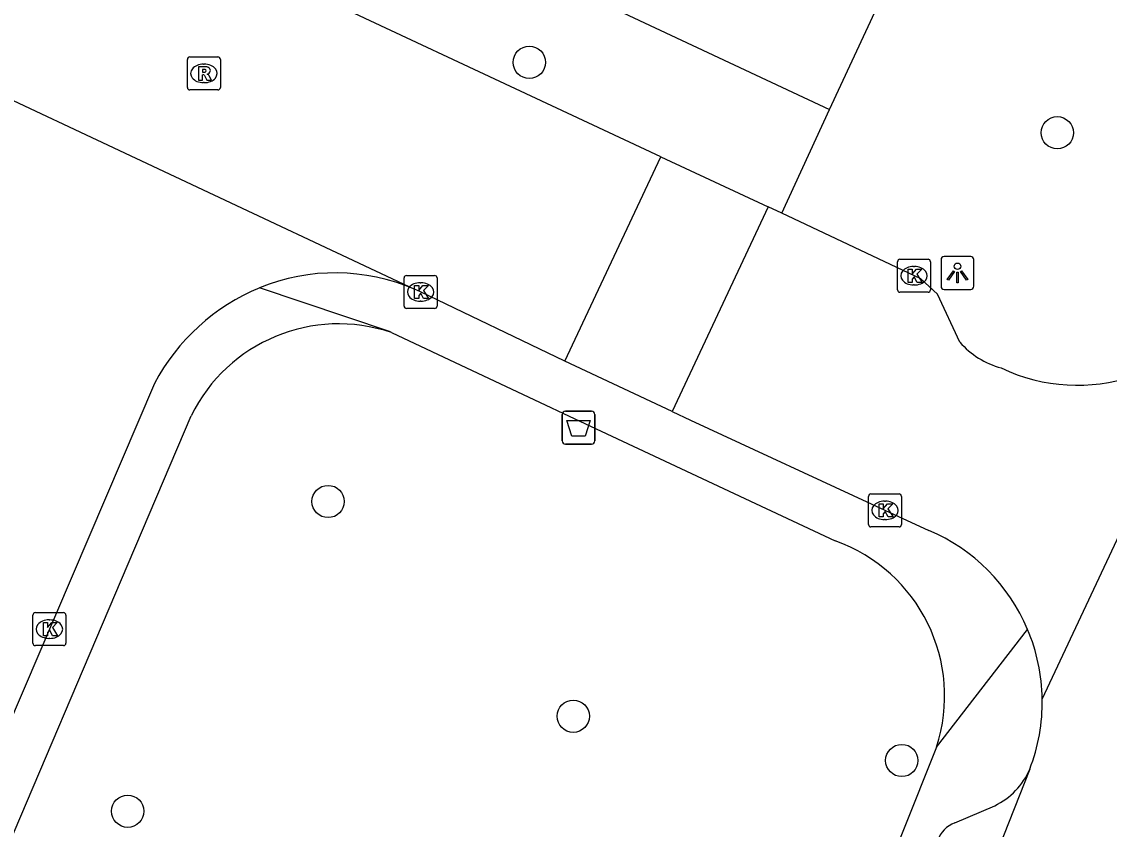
# Model space of a CAD drawing. Extents: x 159822 to 160765, y 380693 to 381634.
# Drawn here: x 160319.44 to 160352.4, y 381411.7 to 381436.17 of the extents above; entities that cross this region are included whole.
import ezdxf

# ---------------------------------------------------------------- set-up
doc = ezdxf.new("R2010")
doc.units = 0
for name, color, linetype in [('IMGEO_Afvalbak', 7, 'Continuous'), ('IMGEO_Boom', 7, 'Continuous'), ('IMGEO_Kolk', 7, 'Continuous'), ('IMGEO_Lichtpunt', 7, 'Continuous'), ('IMGEO_Rijbaan_lokaal_open', 7, 'Continuous'), ('IMGEO_Rioolput', 7, 'Continuous'), ('IMGEO_Voetpad_open', 7, 'Continuous')]:
    doc.layers.add(name, color=color, linetype=linetype)

msp = doc.modelspace()

# ---------------------------------------------------------------- linework, layer by layer
at = {"layer": 'IMGEO_Afvalbak'}
for p, q in [((160335.819, 381423.468), (160335.819, 381424.268)), ((160335.819, 381424.268), (160335.819, 381423.468)), ((160335.919, 381424.368), (160336.709, 381424.368)), ((160336.709, 381424.368), (160335.919, 381424.368)), ((160336.809, 381424.268), (160336.809, 381423.468)), ((160336.809, 381423.468), (160336.809, 381424.268)), ((160336.709, 381423.368), (160335.919, 381423.368)), ((160335.919, 381423.368), (160336.709, 381423.368))]:
    msp.add_line(p, q, dxfattribs=at)
msp.add_lwpolyline([(160335.962, 381424.082), (160336.666, 381424.082), (160336.517, 381423.612), (160336.111, 381423.612), (160335.962, 381424.082)], dxfattribs=at)
for centre, start, end in [((160335.919, 381424.268), 90, 180), ((160335.919, 381424.268), 90, 180), ((160336.709, 381424.268), 0, 90), ((160336.709, 381424.268), 360, 90), ((160335.919, 381423.468), 180, 270), ((160335.919, 381423.468), 180, 270), ((160336.709, 381423.468), 270, 0), ((160336.709, 381423.468), 270, 0)]:
    msp.add_arc(centre, 0.1, start, end, dxfattribs=at)
at = {"layer": 'IMGEO_Boom'}
for centre in [(160334.824, 381434.941), (160350.827, 381432.807), (160328.724, 381421.63), (160336.156, 381415.123), (160346.114, 381413.78), (160322.651, 381412.243)]:
    msp.add_circle(centre, 0.489, dxfattribs=at)
at = {"layer": 'IMGEO_Kolk'}
for p, q in [((160345.982, 381428.047), (160345.982, 381428.899)), ((160346.057, 381428.973), (160346.909, 381428.973)), ((160346.47, 381428.753), (160346.495, 381428.753)), ((160346.983, 381428.899), (160346.983, 381428.047)), ((160331.027, 381427.555), (160331.027, 381428.407)), ((160331.102, 381428.481), (160331.954, 381428.481)), ((160332.028, 381428.407), (160332.028, 381427.555)), ((160331.515, 381428.261), (160331.54, 381428.261)), ((160346.493, 381428.193), (160346.468, 381428.193)), ((160346.909, 381427.973), (160346.057, 381427.973)), ((160331.954, 381427.481), (160331.102, 381427.481)), ((160331.538, 381427.701), (160331.513, 381427.701)), ((160345.178, 381421.861), (160346.03, 381421.861)), ((160345.103, 381420.935), (160345.103, 381421.787)), ((160345.591, 381421.641), (160345.616, 381421.641)), ((160346.104, 381421.787), (160346.104, 381420.935)), ((160346.03, 381420.861), (160345.178, 381420.861)), ((160345.614, 381421.081), (160345.589, 381421.081)), ((160319.778, 381417.336), (160319.778, 381418.188)), ((160319.853, 381418.262), (160320.705, 381418.262)), ((160320.779, 381418.188), (160320.779, 381417.336)), ((160320.266, 381418.042), (160320.291, 381418.042)), ((160320.705, 381417.262), (160319.853, 381417.262)), ((160320.289, 381417.482), (160320.264, 381417.482))]:
    msp.add_line(p, q, dxfattribs=at)
for points in [[(160345.982, 381428.047), (160345.982, 381428.899)], [(160346.057, 381428.973), (160346.909, 381428.973)], [(160346.983, 381428.899), (160346.983, 381428.047)], [(160331.027, 381427.555), (160331.027, 381428.407)], [(160331.102, 381428.481), (160331.954, 381428.481)], [(160332.028, 381428.407), (160332.028, 381427.555)], [(160346.303, 381428.673), (160346.426, 381428.673), (160346.426, 381428.522), (160346.556, 381428.673), (160346.72, 381428.673), (160346.574, 381428.522), (160346.727, 381428.273), (160346.575, 381428.273), (160346.49, 381428.437), (160346.426, 381428.37), (160346.426, 381428.273), (160346.303, 381428.273), (160346.303, 381428.673)], [(160331.348, 381428.181), (160331.471, 381428.181), (160331.471, 381428.03), (160331.601, 381428.181), (160331.765, 381428.181), (160331.619, 381428.03), (160331.772, 381427.781), (160331.62, 381427.781), (160331.535, 381427.945), (160331.471, 381427.878), (160331.471, 381427.781), (160331.348, 381427.781), (160331.348, 381428.181)], [(160346.909, 381427.973), (160346.057, 381427.973)], [(160331.954, 381427.481), (160331.102, 381427.481)], [(160345.178, 381421.861), (160346.03, 381421.861)], [(160345.103, 381420.935), (160345.103, 381421.787)], [(160345.424, 381421.561), (160345.547, 381421.561), (160345.547, 381421.41), (160345.677, 381421.561), (160345.841, 381421.561), (160345.695, 381421.41), (160345.848, 381421.161), (160345.696, 381421.161), (160345.611, 381421.325), (160345.547, 381421.258), (160345.547, 381421.161), (160345.424, 381421.161), (160345.424, 381421.561)], [(160346.104, 381421.787), (160346.104, 381420.935)], [(160346.03, 381420.861), (160345.178, 381420.861)], [(160319.778, 381417.336), (160319.778, 381418.188)], [(160319.853, 381418.262), (160320.705, 381418.262)], [(160320.779, 381418.188), (160320.779, 381417.336)], [(160320.099, 381417.962), (160320.222, 381417.962), (160320.222, 381417.811), (160320.352, 381417.962), (160320.516, 381417.962), (160320.37, 381417.811), (160320.523, 381417.562), (160320.371, 381417.562), (160320.286, 381417.726), (160320.222, 381417.659), (160320.222, 381417.562), (160320.099, 381417.562), (160320.099, 381417.962)], [(160320.705, 381417.262), (160319.853, 381417.262)]]:
    msp.add_lwpolyline(points, dxfattribs=at)
for centre, start, end in [((160346.059, 381428.897), 91.552, 178.448), ((160346.059, 381428.897), 91.552, 178.448), ((160346.907, 381428.897), 1.552, 88.448), ((160346.907, 381428.897), 1.552, 88.448), ((160331.104, 381428.405), 91.552, 178.448), ((160331.104, 381428.405), 91.552, 178.448), ((160331.952, 381428.405), 1.552, 88.448), ((160331.952, 381428.405), 1.552, 88.448), ((160346.059, 381428.049), 181.552, 268.448), ((160346.059, 381428.049), 181.552, 268.448), ((160346.907, 381428.049), 271.552, 358.448), ((160346.907, 381428.049), 271.552, 358.448), ((160331.104, 381427.557), 181.552, 268.448), ((160331.104, 381427.557), 181.552, 268.448), ((160331.952, 381427.557), 271.552, 358.448), ((160331.952, 381427.557), 271.552, 358.448), ((160345.18, 381421.785), 91.552, 178.448), ((160345.18, 381421.785), 91.552, 178.448), ((160346.028, 381421.785), 1.552, 88.448), ((160346.028, 381421.785), 1.552, 88.448), ((160345.18, 381420.937), 181.552, 268.448), ((160345.18, 381420.937), 181.552, 268.448), ((160346.028, 381420.937), 271.552, 358.448), ((160346.028, 381420.937), 271.552, 358.448), ((160319.855, 381418.186), 91.552, 178.448), ((160319.855, 381418.186), 91.552, 178.448), ((160320.703, 381418.186), 1.552, 88.448), ((160320.703, 381418.186), 1.552, 88.448), ((160319.855, 381417.338), 181.552, 268.448), ((160319.855, 381417.338), 181.552, 268.448), ((160320.703, 381417.338), 271.552, 358.448), ((160320.703, 381417.338), 271.552, 358.448)]:
    msp.add_arc(centre, 0.0765, start, end, dxfattribs=at)
for centre, major_axis, ratio, start_param, end_param in [((160346.469, 381428.473), (-0.387, 0.002), 0.722429, 4.712389, 7.853982), ((160346.494, 381428.473), (-0.39, 0.002), 0.717154, 1.570796, 4.712389), ((160331.514, 381427.981), (-0.387, 0.002), 0.722429, 4.712389, 7.853982), ((160331.539, 381427.981), (-0.39, 0.002), 0.717154, 1.570796, 4.712389), ((160345.59, 381421.361), (-0.387, 0.002), 0.722429, 4.712389, 7.853982), ((160345.615, 381421.361), (-0.39, 0.002), 0.717154, 1.570796, 4.712389), ((160320.265, 381417.762), (-0.387, 0.002), 0.722429, 4.712389, 7.853982), ((160320.29, 381417.762), (-0.39, 0.002), 0.717154, 1.570796, 4.712389)]:
    msp.add_ellipse(centre, major_axis=major_axis, ratio=ratio, start_param=start_param, end_param=end_param, dxfattribs=at)
at = {"layer": 'IMGEO_Lichtpunt'}
for p, q in [((160348.205, 381429.056), (160347.397, 381429.056)), ((160348.205, 381429.056), (160347.397, 381429.056)), ((160347.303, 381428.961), (160347.303, 381428.154)), ((160347.303, 381428.961), (160347.303, 381428.154)), ((160348.299, 381428.154), (160348.299, 381428.961)), ((160348.299, 381428.154), (160348.299, 381428.961)), ((160347.397, 381428.06), (160348.205, 381428.06)), ((160347.397, 381428.06), (160348.205, 381428.06))]:
    msp.add_line(p, q, dxfattribs=at)
for points in [[(160347.677, 381428.625), (160347.716, 381428.597), (160347.528, 381428.335), (160347.49, 381428.362), (160347.677, 381428.625)], [(160347.779, 381428.577), (160347.826, 381428.577), (160347.826, 381428.255), (160347.779, 381428.255), (160347.779, 381428.577)], [(160347.889, 381428.597), (160347.927, 381428.624), (160348.114, 381428.362), (160348.075, 381428.334), (160347.889, 381428.597)]]:
    msp.add_lwpolyline(points, dxfattribs=at)
msp.add_circle((160347.802, 381428.759), 0.0994, dxfattribs=at)
for centre, start, end in [((160347.397, 381428.961), 90, 180), ((160347.397, 381428.961), 90, 180), ((160348.205, 381428.961), 0, 90), ((160348.205, 381428.961), 0, 90), ((160347.397, 381428.154), 180, 270), ((160347.397, 381428.154), 180, 270), ((160348.205, 381428.154), 270, 0), ((160348.205, 381428.154), 270, 360)]:
    msp.add_arc(centre, 0.0946, start, end, dxfattribs=at)
at = {"layer": 'IMGEO_Rijbaan_lokaal_open'}
for points in [[(160338.807, 381432.079), (160325.12, 381438.494), (160321.585, 381440.153), (160318.366, 381441.663), (160301.94, 381449.371), (160301.342, 381449.651)], [(160316.693, 381434.93), (160316.801, 381434.899), (160331.345, 381428.063)], [(160335.904, 381425.884), (160338.807, 381432.079)], [(160338.807, 381432.079), (160342.067, 381430.563)], [(160342.067, 381430.563), (160339.151, 381424.359)], [(160342.474, 381430.371), (160342.067, 381430.563)], [(160347.871, 381426.459), (160347.2, 381427.917), (160346.696, 381428.38), (160342.474, 381430.371)], [(160335.904, 381425.884), (160331.529, 381427.983), (160331.345, 381428.063)], [(160350.372, 381415.643), (160356.165, 381427.981)], [(160339.151, 381424.359), (160335.904, 381425.884)], [(160323.46, 381425.204), (160308.006, 381389.055)], [(160339.151, 381424.359), (160339.708, 381424.097), (160345.604, 381421.363), (160346.936, 381420.754)], [(160349.993, 381413.519), (160341.463, 381391.931)]]:
    msp.add_lwpolyline(points, dxfattribs=at)
for centre, radius, start, end in [((160328.943, 381422.5), 6.06, 66.6495, 112.2275), ((160329.09, 381422.225), 6.369, 112.5124, 152.1154), ((160351.438, 381430.522), 5.367, 244.4591, 331.7357), ((160349.805, 381428.173), 2.584, 221.5429, 254.718), ((160344.719, 381415.552), 5.655, 22.9297, 66.9173), ((160344.714, 381415.554), 5.659, 0.9044, 22.8921), ((160344.729, 381415.554), 5.643, 338.8624, 0.9032)]:
    msp.add_arc(centre, radius, start, end, dxfattribs=at)
at = {"layer": 'IMGEO_Rioolput'}
for p, q in [((160324.459, 381434.179), (160324.459, 381435.031)), ((160324.534, 381435.105), (160325.386, 381435.105)), ((160325.46, 381435.031), (160325.46, 381434.179)), ((160324.947, 381434.885), (160324.972, 381434.885)), ((160325.386, 381434.105), (160324.534, 381434.105)), ((160324.97, 381434.325), (160324.945, 381434.325))]:
    msp.add_line(p, q, dxfattribs=at)
for points in [[(160324.459, 381434.179), (160324.459, 381435.031)], [(160324.534, 381435.105), (160325.386, 381435.105)], [(160325.46, 381435.031), (160325.46, 381434.179)], [(160325.048, 381434.803), (160324.796, 381434.805), (160324.796, 381434.405)], [(160324.974, 381434.724), (160324.92, 381434.724), (160324.92, 381434.643)], [(160324.796, 381434.405), (160324.92, 381434.405), (160324.92, 381434.567), (160324.931, 381434.567)], [(160324.92, 381434.643), (160324.972, 381434.643)], [(160324.978, 381434.538), (160325.049, 381434.405), (160325.189, 381434.405), (160325.124, 381434.531)], [(160325.386, 381434.105), (160324.534, 381434.105)]]:
    msp.add_lwpolyline(points, dxfattribs=at)
for centre, radius, start, end in [((160324.536, 381435.029), 0.0765, 91.552, 178.448), ((160324.536, 381435.029), 0.0765, 91.552, 178.448), ((160325.384, 381435.029), 0.0765, 1.552, 88.448), ((160325.384, 381435.029), 0.0765, 1.552, 88.448), ((160324.98, 381434.628), 0.0964, 77.0061, 93.1865), ((160324.994, 381434.685), 0.0378, 276.6634, 79.6772), ((160325.047, 381434.693), 0.109, 350.3612, 89.416), ((160325.045, 381434.693), 0.112, 277.5842, 350.9817), ((160324.93, 381434.514), 0.0533, 26.0293, 88.6989), ((160324.956, 381434.832), 0.19, 274.7715, 282.9687), ((160325.029, 381434.478), 0.108, 29.5134, 73.7905), ((160324.536, 381434.181), 0.0765, 181.552, 268.448), ((160324.536, 381434.181), 0.0765, 181.552, 268.448), ((160325.384, 381434.181), 0.0765, 271.552, 358.448), ((160325.384, 381434.181), 0.0765, 271.552, 358.448)]:
    msp.add_arc(centre, radius, start, end, dxfattribs=at)
for centre, major_axis, ratio, start_param, end_param in [((160324.946, 381434.605), (-0.387, 0.002), 0.722429, 4.712389, 7.853982), ((160324.971, 381434.605), (-0.39, 0.002), 0.717154, 1.570796, 4.712389)]:
    msp.add_ellipse(centre, major_axis=major_axis, ratio=ratio, start_param=start_param, end_param=end_param, dxfattribs=at)
at = {"layer": 'IMGEO_Voetpad_open'}
for points in [[(160228.431, 381488.689), (160227.999, 381487.797), (160319.771, 381444.817), (160324.216, 381442.759), (160343.925, 381433.507)], [(160343.925, 381433.507), (160345.364, 381436.617)], [(160342.474, 381430.371), (160343.925, 381433.507)], [(160330.645, 381426.75), (160330.591, 381426.778), (160326.651, 381428.109)], [(160330.645, 381426.75), (160333.091, 381425.602), (160335.128, 381424.646), (160336.033, 381424.221), (160344.093, 381420.437)], [(160318.838, 381410.743), (160322.466, 381419.271), (160324.576, 381424.229)], [(160347.167, 381414.181), (160349.927, 381417.755)], [(160347.167, 381414.181), (160342.024, 381401.307)], [(160347.726, 381411.893), (160348.931, 381412.411)]]:
    msp.add_lwpolyline(points, dxfattribs=at)
for centre, radius, start, end in [((160329.046, 381422.034), 4.98, 71.2672, 153.8478), ((160342.417, 381415.73), 4.996, 341.9354, 70.4007), ((160348.003, 381414.364), 2.162, 295.4265, 337.0023), ((160348.014, 381411.084), 0.858, 109.6191, 162.3985)]:
    msp.add_arc(centre, radius, start, end, dxfattribs=at)

doc.saveas('drawing.dxf')
